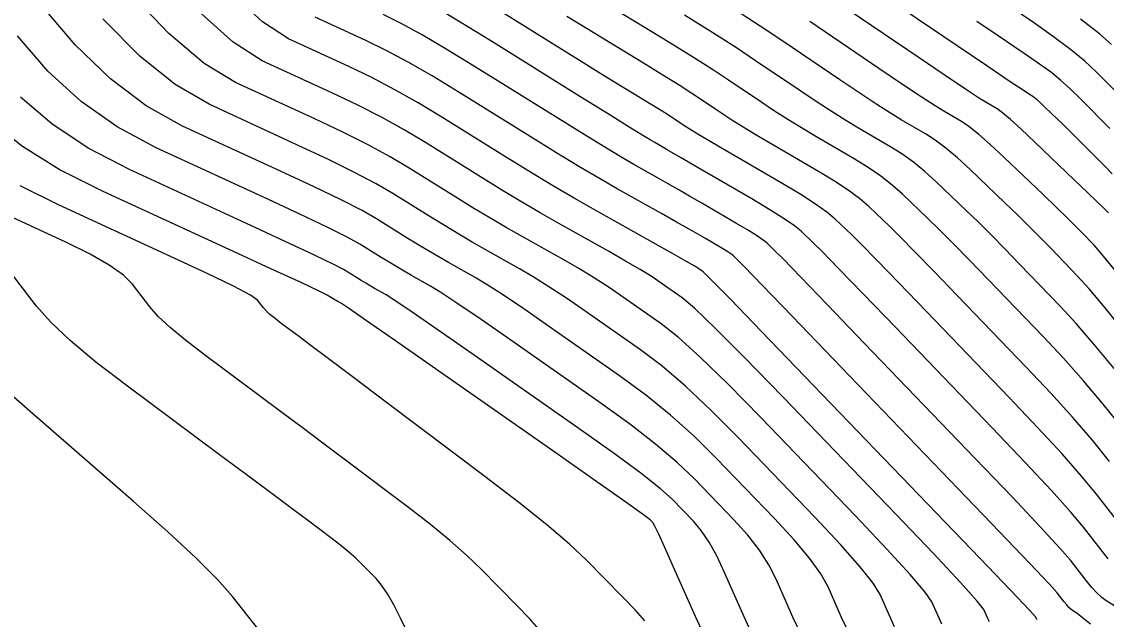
# Model space of a CAD drawing. Extents: x 2082232 to 2083549, y 592624 to 593832.
# Drawn here: x 2082259.42 to 2082291.88, y 593425.39 to 593443.27 of the extents above; entities that cross this region are included whole.
import ezdxf

# ---------------------------------------------------------------- set-up
doc = ezdxf.new("R2010")
doc.units = 0
doc.layers.add('DT_X_Contour_Major', color=7, linetype='Continuous')
doc.layers.add('DT_X_Contour_Minor', color=7, linetype='Continuous')

msp = doc.modelspace()

# ---------------------------------------------------------------- linework, layer by layer
at = {"layer": 'DT_X_Contour_Major'}
for points in [[(2082292.368, 593431.095), (2082291.786, 593431.821), (2082291.195, 593432.522), (2082290.595, 593433.197), (2082289.987, 593433.846), (2082288.352, 593435.544), (2082287.78, 593436.135), (2082287.288, 593436.637), (2082286.878, 593437.048), (2082286.548, 593437.369), (2082285.777, 593438.106), (2082285.47, 593438.38), (2082285.127, 593438.647), (2082284.748, 593438.908), (2082284.333, 593439.163), (2082283.179, 593439.836), (2082282.754, 593440.088), (2082282.343, 593440.34), (2082281.948, 593440.593), (2082281.568, 593440.845), (2082280.573, 593441.518), (2082280.123, 593441.814), (2082279.519, 593442.197), (2082278.76, 593442.668), (2082277.846, 593443.226), (2082275.205, 593444.831)], [(2082292.054, 593438.714), (2082291.831, 593438.944), (2082291.187, 593439.591), (2082290.957, 593439.82), (2082290.753, 593440.022), (2082290.573, 593440.199), (2082290.418, 593440.348), (2082290.037, 593440.713), (2082289.907, 593440.835), (2082289.804, 593440.928), (2082289.727, 593440.993), (2082289.677, 593441.029), (2082289.577, 593441.087), (2082289.414, 593441.194), (2082288.998, 593441.473), (2082288.33, 593441.924), (2082287.409, 593442.547), (2082284.617, 593444.436)], [(2082284.12, 593425.09), (2082283.955, 593425.442), (2082283.55, 593426.36), (2082283.336, 593426.746), (2082282.997, 593427.214), (2082282.534, 593427.766), (2082281.945, 593428.401), (2082280.21, 593430.204), (2082279.54, 593430.865), (2082278.834, 593431.497), (2082278.091, 593432.1), (2082277.311, 593432.673), (2082275.181, 593434.163), (2082274.444, 593434.673), (2082273.833, 593435.086), (2082273.346, 593435.4), (2082272.984, 593435.617), (2082272.186, 593436.065), (2082271.883, 593436.238), (2082271.57, 593436.421), (2082271.25, 593436.613), (2082270.921, 593436.816), (2082270.032, 593437.37), (2082269.603, 593437.615), (2082268.982, 593437.934), (2082268.17, 593438.328), (2082267.166, 593438.796), (2082264.233, 593440.144), (2082263.144, 593440.751), (2082262.073, 593441.56), (2082261.023, 593442.571), (2082259.992, 593443.785)], [(2082291.398, 593425.239), (2082291.116, 593425.477), (2082290.991, 593425.575), (2082290.867, 593425.652), (2082290.817, 593425.69), (2082290.758, 593425.745), (2082290.692, 593425.819), (2082290.618, 593425.91), (2082290.409, 593426.177), (2082290.165, 593426.447), (2082289.59, 593427.056), (2082288.684, 593428.004), (2082287.446, 593429.292), (2082283.704, 593433.177), (2082282.472, 593434.457), (2082281.581, 593435.381), (2082281.031, 593435.95), (2082280.823, 593436.164), (2082280.722, 593436.26), (2082280.669, 593436.304), (2082280.584, 593436.362), (2082280.467, 593436.435), (2082280.319, 593436.523), (2082279.882, 593436.778), (2082279.676, 593436.896), (2082279.388, 593437.06), (2082279.017, 593437.27), (2082278.563, 593437.525), (2082277.243, 593438.266), (2082276.708, 593438.572), (2082276.096, 593438.934), (2082275.405, 593439.353), (2082274.636, 593439.829), (2082272.481, 593441.171), (2082271.702, 593441.644), (2082270.983, 593442.058), (2082270.323, 593442.41), (2082269.722, 593442.703), (2082268.199, 593443.403)], [(2082274.892, 593425.097), (2082274.61, 593425.417), (2082274.248, 593425.794), (2082273.177, 593426.879), (2082272.74, 593427.3), (2082272.23, 593427.749), (2082271.648, 593428.226), (2082270.994, 593428.732), (2082269.153, 593430.116), (2082268.472, 593430.628), (2082267.808, 593431.125), (2082267.163, 593431.607), (2082266.535, 593432.075), (2082264.885, 593433.301), (2082264.319, 593433.735), (2082263.858, 593434.119), (2082263.504, 593434.452), (2082263.255, 593434.734), (2082262.733, 593435.419), (2082262.461, 593435.689), (2082262.039, 593435.988), (2082261.466, 593436.314), (2082260.742, 593436.667), (2082258.61, 593437.647)]]:
    msp.add_lwpolyline(points, dxfattribs=at)
at = {"layer": 'DT_X_Contour_Minor'}
for points in [[(2082292.36, 593440.978), (2082291.572, 593441.768), (2082291.233, 593442.082), (2082290.807, 593442.432), (2082290.294, 593442.819), (2082289.693, 593443.241), (2082287.975, 593444.416)], [(2082286.958, 593425.24), (2082286.871, 593425.425), (2082286.658, 593425.907), (2082286.455, 593426.204), (2082286.006, 593426.732), (2082285.311, 593427.49), (2082284.37, 593428.48), (2082281.533, 593431.429), (2082280.549, 593432.433), (2082279.725, 593433.235), (2082279.062, 593433.834), (2082278.559, 593434.231), (2082277.432, 593435.02), (2082277.003, 593435.312), (2082276.562, 593435.595), (2082276.11, 593435.871), (2082275.646, 593436.139), (2082274.393, 593436.842), (2082273.917, 593437.113), (2082273.427, 593437.4), (2082272.923, 593437.703), (2082272.407, 593438.021), (2082271.011, 593438.89), (2082270.442, 593439.227), (2082269.782, 593439.583), (2082269.031, 593439.961), (2082268.188, 593440.359), (2082265.82, 593441.448), (2082264.877, 593442.018), (2082263.826, 593442.912), (2082262.667, 593444.129)], [(2082289.805, 593425.371), (2082289.795, 593425.39), (2082289.786, 593425.408), (2082289.766, 593425.455), (2082289.574, 593425.662), (2082289.015, 593426.249), (2082288.089, 593427.215), (2082286.795, 593428.56), (2082282.856, 593432.653), (2082281.557, 593434.001), (2082280.616, 593434.972), (2082280.033, 593435.568), (2082279.807, 593435.789), (2082279.683, 593435.876), (2082279.562, 593435.95), (2082279.292, 593436.105), (2082278.874, 593436.342), (2082278.308, 593436.66), (2082276.6, 593437.619), (2082275.951, 593437.989), (2082275.283, 593438.38), (2082274.597, 593438.792), (2082273.893, 593439.226), (2082271.991, 593440.411), (2082271.282, 593440.839), (2082270.583, 593441.233), (2082269.892, 593441.594), (2082269.211, 593441.922), (2082267.406, 593442.751), (2082266.627, 593443.265), (2082265.642, 593444.183)], [(2082291.934, 593427.196), (2082291.192, 593428.144), (2082290.813, 593428.597), (2082290.232, 593429.242), (2082289.448, 593430.081), (2082288.462, 593431.113), (2082285.564, 593434.124), (2082284.595, 593435.128), (2082283.864, 593435.883), (2082283.37, 593436.389), (2082283.113, 593436.646), (2082282.744, 593436.999), (2082282.548, 593437.158), (2082282.236, 593437.372), (2082281.809, 593437.64), (2082281.267, 593437.963), (2082279.666, 593438.896), (2082279.134, 593439.205), (2082278.739, 593439.435), (2082278.481, 593439.585), (2082278.361, 593439.654), (2082278.222, 593439.732), (2082278.052, 593439.835), (2082277.645, 593440.086), (2082277.002, 593440.486), (2082276.122, 593441.034), (2082273.46, 593442.692), (2082272.542, 593443.256), (2082271.783, 593443.707)], [(2082292.592, 593427.839), (2082291.584, 593429.128), (2082291.137, 593429.671), (2082290.553, 593430.335), (2082289.831, 593431.12), (2082288.97, 593432.024), (2082286.493, 593434.597), (2082285.657, 593435.464), (2082285.005, 593436.134), (2082284.539, 593436.609), (2082284.258, 593436.887), (2082283.755, 593437.368), (2082283.516, 593437.569), (2082283.177, 593437.81), (2082282.736, 593438.093), (2082282.196, 593438.417), (2082280.62, 593439.336), (2082280.089, 593439.646), (2082279.681, 593439.887), (2082279.395, 593440.06), (2082279.231, 593440.164), (2082278.956, 593440.35), (2082278.831, 593440.432), (2082278.664, 593440.538), (2082278.454, 593440.669), (2082278.201, 593440.823), (2082277.47, 593441.267), (2082277.134, 593441.473), (2082276.672, 593441.758), (2082276.086, 593442.122), (2082275.374, 593442.564), (2082273.311, 593443.85)], [(2082292.434, 593433.971), (2082291.837, 593434.708), (2082291.36, 593435.274), (2082291.003, 593435.668), (2082290.211, 593436.49), (2082289.903, 593436.806), (2082289.571, 593437.139), (2082289.216, 593437.487), (2082288.838, 593437.852), (2082287.799, 593438.845), (2082287.424, 593439.191), (2082287.077, 593439.483), (2082286.759, 593439.723), (2082286.47, 593439.91), (2082285.738, 593440.336), (2082285.418, 593440.531), (2082285.005, 593440.794), (2082284.501, 593441.125), (2082283.904, 593441.526), (2082282.191, 593442.685), (2082281.516, 593443.134), (2082280.778, 593443.61)], [(2082291.944, 593437.549), (2082291.874, 593437.619), (2082291.795, 593437.695), (2082291.611, 593437.872), (2082291.322, 593438.149), (2082290.927, 593438.526), (2082289.735, 593439.666), (2082289.329, 593440.048), (2082289.006, 593440.341), (2082288.765, 593440.543), (2082288.608, 593440.656), (2082288.298, 593440.837), (2082288.082, 593440.973), (2082287.667, 593441.247), (2082287.053, 593441.658), (2082286.241, 593442.206), (2082283.808, 593443.852)], [(2082285.539, 593425.165), (2082285.413, 593425.434), (2082285.104, 593426.134), (2082284.896, 593426.475), (2082284.502, 593426.973), (2082283.922, 593427.628), (2082283.158, 593428.441), (2082280.871, 593430.816), (2082280.045, 593431.649), (2082279.28, 593432.366), (2082278.576, 593432.967), (2082277.935, 593433.452), (2082276.306, 593434.592), (2082275.724, 593434.992), (2082275.198, 593435.34), (2082274.728, 593435.636), (2082274.315, 593435.878), (2082273.29, 593436.453), (2082272.9, 593436.676), (2082272.499, 593436.91), (2082272.087, 593437.158), (2082271.664, 593437.419), (2082270.522, 593438.13), (2082270.023, 593438.421), (2082269.382, 593438.759), (2082268.6, 593439.144), (2082267.677, 593439.577), (2082265.027, 593440.796), (2082264.01, 593441.384), (2082262.95, 593442.236), (2082261.845, 593443.35)], [(2082288.376, 593425.315), (2082288.329, 593425.416), (2082288.212, 593425.681), (2082288.015, 593425.933), (2082287.511, 593426.49), (2082286.7, 593427.353), (2082285.583, 593428.52), (2082282.194, 593432.041), (2082281.053, 593433.217), (2082280.171, 593434.103), (2082279.548, 593434.701), (2082279.183, 593435.01), (2082278.557, 593435.448), (2082278.282, 593435.631), (2082277.927, 593435.85), (2082277.492, 593436.106), (2082276.977, 593436.4), (2082275.497, 593437.23), (2082274.934, 593437.551), (2082274.355, 593437.89), (2082273.76, 593438.248), (2082273.15, 593438.624), (2082271.501, 593439.651), (2082270.862, 593440.033), (2082270.182, 593440.408), (2082269.462, 593440.777), (2082268.7, 593441.14), (2082266.613, 593442.099), (2082265.744, 593442.651), (2082264.703, 593443.588)], [(2082292.125, 593425.791), (2082291.843, 593425.966), (2082291.729, 593426.052), (2082291.596, 593426.178), (2082291.445, 593426.345), (2082291.276, 593426.553), (2082290.801, 593427.161), (2082290.489, 593427.522), (2082289.911, 593428.149), (2082289.066, 593429.043), (2082287.954, 593430.202), (2082284.634, 593433.651), (2082283.534, 593434.793), (2082282.722, 593435.632), (2082282.201, 593436.17), (2082281.968, 593436.405), (2082281.733, 593436.629), (2082281.608, 593436.731), (2082281.41, 593436.867), (2082281.138, 593437.038), (2082280.793, 593437.243), (2082279.774, 593437.837), (2082279.405, 593438.051), (2082279.064, 593438.248), (2082278.749, 593438.427), (2082278.462, 593438.589), (2082277.732, 593438.999), (2082277.38, 593439.203), (2082276.87, 593439.51), (2082276.203, 593439.92), (2082275.379, 593440.431), (2082272.97, 593441.931), (2082272.122, 593442.45), (2082271.383, 593442.882), (2082270.753, 593443.227), (2082270.233, 593443.484)], [(2082291.976, 593430.111), (2082291.462, 593430.746), (2082290.874, 593431.429), (2082290.213, 593432.158), (2082289.479, 593432.935), (2082287.423, 593435.07), (2082286.718, 593435.799), (2082286.147, 593436.385), (2082285.708, 593436.828), (2082285.403, 593437.128), (2082284.766, 593437.737), (2082284.493, 593437.974), (2082284.152, 593438.229), (2082283.742, 593438.501), (2082283.264, 593438.79), (2082281.899, 593439.586), (2082281.422, 593439.867), (2082281.012, 593440.114), (2082280.672, 593440.326), (2082280.399, 593440.505), (2082279.765, 593440.934), (2082279.477, 593441.123), (2082279.091, 593441.368), (2082278.607, 593441.668), (2082278.024, 593442.025), (2082276.338, 593443.049), (2082275.728, 593443.42)], [(2082292.11, 593432.896), (2082291.516, 593433.615), (2082290.978, 593434.235), (2082290.495, 593434.757), (2082289.282, 593436.017), (2082288.841, 593436.471), (2082288.43, 593436.888), (2082288.047, 593437.268), (2082287.693, 593437.61), (2082286.788, 593438.475), (2082286.447, 593438.785), (2082286.102, 593439.065), (2082285.754, 593439.316), (2082285.402, 593439.536), (2082284.459, 593440.086), (2082284.086, 593440.309), (2082283.674, 593440.567), (2082283.224, 593440.859), (2082282.736, 593441.185), (2082281.382, 593442.101), (2082280.807, 593442.481), (2082280.098, 593442.934), (2082279.254, 593443.46)], [(2082292.035, 593442.585), (2082291.671, 593442.908), (2082291.106, 593443.347)], [(2082292.158, 593435.801), (2082291.742, 593436.312), (2082291.511, 593436.579), (2082291.141, 593436.963), (2082290.964, 593437.142), (2082290.713, 593437.39), (2082290.386, 593437.707), (2082289.983, 593438.093), (2082288.81, 593439.214), (2082288.401, 593439.596), (2082288.052, 593439.902), (2082287.765, 593440.131), (2082287.539, 593440.283), (2082287.018, 593440.586), (2082286.75, 593440.752), (2082286.336, 593441.02), (2082285.777, 593441.392), (2082285.072, 593441.866), (2082282.999, 593443.269)], [(2082291.98, 593440.077), (2082291.109, 593440.95), (2082290.796, 593441.256), (2082290.508, 593441.518), (2082290.246, 593441.736), (2082290.01, 593441.91), (2082289.415, 593442.317), (2082289.109, 593442.526), (2082288.637, 593442.846), (2082287.999, 593443.278)], [(2082282.701, 593425.014), (2082282.497, 593425.451), (2082281.996, 593426.586), (2082281.776, 593427.016), (2082281.493, 593427.456), (2082281.145, 593427.904), (2082280.733, 593428.361), (2082279.548, 593429.591), (2082279.036, 593430.081), (2082278.389, 593430.628), (2082277.605, 593431.233), (2082276.686, 593431.895), (2082274.055, 593433.735), (2082273.165, 593434.354), (2082272.468, 593434.831), (2082271.964, 593435.165), (2082271.654, 593435.356), (2082271.083, 593435.676), (2082270.866, 593435.8), (2082270.642, 593435.931), (2082270.413, 593436.069), (2082270.178, 593436.214), (2082269.542, 593436.61), (2082269.183, 593436.809), (2082268.582, 593437.109), (2082267.739, 593437.511), (2082266.655, 593438.015), (2082263.44, 593439.492), (2082262.277, 593440.117), (2082261.197, 593440.884), (2082260.201, 593441.792), (2082259.289, 593442.842)], [(2082281.283, 593424.939), (2082281.039, 593425.459), (2082280.442, 593426.812), (2082280.217, 593427.287), (2082279.988, 593427.697), (2082279.756, 593428.042), (2082279.52, 593428.321), (2082278.887, 593428.979), (2082278.532, 593429.297), (2082277.943, 593429.76), (2082277.12, 593430.366), (2082276.062, 593431.116), (2082272.93, 593433.307), (2082271.886, 593434.035), (2082271.103, 593434.576), (2082270.582, 593434.929), (2082270.323, 593435.095), (2082269.979, 593435.288), (2082269.849, 593435.362), (2082269.714, 593435.441), (2082269.576, 593435.524), (2082269.435, 593435.611), (2082269.052, 593435.849), (2082268.763, 593436.003), (2082268.182, 593436.285), (2082267.308, 593436.695), (2082266.143, 593437.233), (2082262.647, 593438.841), (2082261.41, 593439.484), (2082260.321, 593440.208), (2082259.379, 593441.013)], [(2082279.864, 593424.864), (2082279.581, 593425.468), (2082278.888, 593427.039), (2082278.657, 593427.558), (2082278.483, 593427.938), (2082278.367, 593428.179), (2082278.307, 593428.281), (2082278.225, 593428.366), (2082278.028, 593428.514), (2082277.498, 593428.891), (2082276.634, 593429.499), (2082275.438, 593430.337), (2082271.804, 593432.879), (2082270.606, 593433.716), (2082269.738, 593434.321), (2082269.2, 593434.694), (2082268.992, 593434.834), (2082268.876, 593434.899), (2082268.832, 593434.925), (2082268.786, 593434.951), (2082268.74, 593434.979), (2082268.692, 593435.009), (2082268.563, 593435.089), (2082268.343, 593435.197), (2082267.782, 593435.46), (2082266.878, 593435.878), (2082265.632, 593436.452), (2082261.854, 593438.189), (2082260.543, 593438.85), (2082259.444, 593439.532), (2082258.557, 593440.234)], [(2082278.067, 593425.344), (2082277.782, 593425.666), (2082277.411, 593426.053), (2082276.309, 593427.17), (2082275.81, 593427.64), (2082275.138, 593428.213), (2082274.294, 593428.888), (2082273.278, 593429.666), (2082270.339, 593431.877), (2082269.35, 593432.621), (2082268.585, 593433.196), (2082268.044, 593433.602), (2082267.728, 593433.838), (2082267.186, 593434.241), (2082266.999, 593434.384), (2082266.848, 593434.51), (2082266.732, 593434.619), (2082266.65, 593434.712), (2082266.478, 593434.937), (2082266.265, 593435.083), (2082265.756, 593435.351), (2082264.951, 593435.742), (2082263.849, 593436.255), (2082260.516, 593437.788), (2082259.369, 593438.358)], [(2082271.309, 593424.284), (2082270.759, 593425.427), (2082270.558, 593425.823), (2082270.368, 593426.152), (2082270.19, 593426.415), (2082270.022, 593426.613), (2082269.59, 593427.05), (2082269.414, 593427.22), (2082269.208, 593427.401), (2082268.973, 593427.593), (2082268.709, 593427.797), (2082267.967, 593428.356), (2082267.594, 593428.635), (2082267.032, 593429.054), (2082266.281, 593429.613), (2082265.342, 593430.312), (2082262.584, 593432.36), (2082261.638, 593433.086), (2082260.869, 593433.728), (2082260.276, 593434.284), (2082259.86, 593434.756), (2082258.987, 593435.9)], [(2082266.665, 593424.887), (2082265.726, 593426.07), (2082265.277, 593426.581), (2082264.633, 593427.226), (2082263.796, 593428.005), (2082262.764, 593428.918), (2082259.753, 593431.531), (2082258.763, 593432.391)]]:
    msp.add_lwpolyline(points, dxfattribs=at)

doc.saveas('drawing.dxf')
